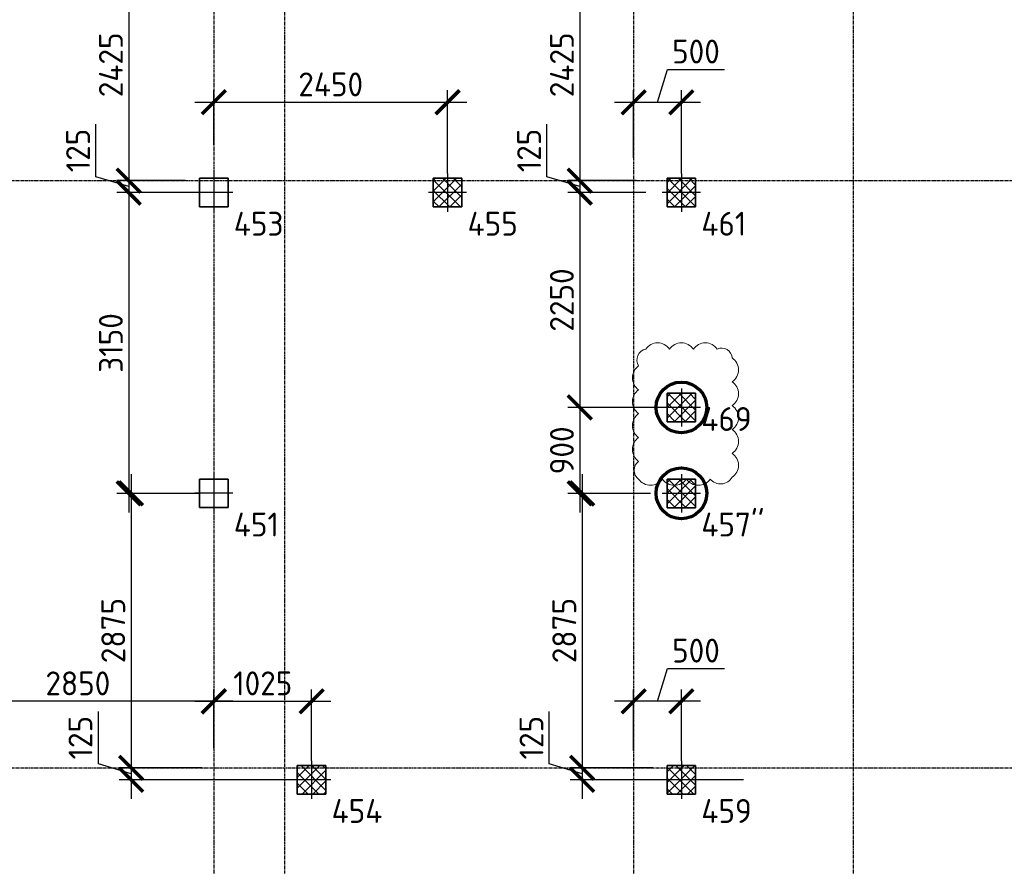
# Model space of a CAD drawing. Header units: millimetres. Extents: x -93479 to 1057970, y -66333 to 172656.
# Tile 273 of 473: x 346789 to 357109, y 91147 to 100014. Entities that reach past the tile are written whole.
import ezdxf

# ---------------------------------------------------------------- set-up
doc = ezdxf.new("R2010")
doc.units = ezdxf.units.MM
for name, pattern in [('______5', [1100, 800, -100, 100, -100]), ('DASHDOT', [25.4, 12.7, -6.35, 0, -6.35]), ('осевая', [50.8, 31.75, -6.35, 6.35, -6.35])]:
    doc.linetypes.add(name, pattern=pattern)
doc.layers.add('SVAI', color=7, linetype='Continuous')
for name, color, linetype, lineweight in [('КО_оси', 1, 'DASHDOT', 25), ('КО_осн_тон', 183, 'Continuous', 25), ('КО_фундаменты', 2, 'Continuous', 50), ('Оси', 40, '______5', 18), ('РАЗМЕРЫ', 7, 'Continuous', 9)]:
    doc.layers.add(name, color=color, linetype=linetype, lineweight=lineweight)
doc.styles.add('GOST-2.304_Type-B', font='GOST_Common.ttf')
doc.styles.add('ГОСТ', font='GOST_Common.ttf')
doc.dimstyles.new('СПДС', dxfattribs={"dimscale": 100, "dimtxt": 2.5, "dimasz": 2.5, "dimexe": 1.25, "dimexo": 0, "dimtad": 1, "dimdec": 0, "dimtxsty": 'GOST-2.304_Type-B', "dimblk": 'ARCHTICK', "dimcen": 2.5, "dimdle": 2, "dimadec": 0, "dimazin": 2, "dimtfac": 0.75, "dimtdec": 0, "dimtmove": 1, "dimatfit": 3, "dimfxl": 1, "dimtolj": 1, "dimarcsym": 1})

# ---------------------------------------------------------------- blocks, each defined once
blk = doc.blocks.new('оси')
at = {"layer": 'Оси', "color": 7, "linetype": 'осевая', "lineweight": 25, "transparency": 33554687}
for p, q in [((31813.5, 151.4), (31813.5, -36280.2)), ((36213.5, 151.4), (36213.5, -36280.2)), ((38513.5, 151.4), (38513.5, -36280.2)), ((-11815.1, -26006.9), (53620.6, -26006.9)), ((-11815.1, -32156.9), (53620.6, -32156.9))]:
    blk.add_line(p, q, dxfattribs=at)
blk = doc.blocks.new('Свайка')
at = {"layer": 'КО_оси', "color": 7, "ltscale": 100}
for p, q in [((0, 200), (0, -200)), ((200, 0), (-200, 0))]:
    blk.add_line(p, q, dxfattribs=at)
at = {"layer": 'КО_фундаменты', "color": 7, "lineweight": 35, "ltscale": 100}
for p, q in [((150, 150), (-150, 150)), ((-150, 150), (-150, -150)), ((150, -150), (150, 150)), ((-150, -150), (150, -150))]:
    blk.add_line(p, q, dxfattribs=at)
blk = doc.blocks.new('_ArchTick')
at = {"color": 0, "linetype": 'ByBlock', "const_width": 0.15}
blk.add_lwpolyline([(-0.5, -0.5), (0.5, 0.5)], dxfattribs=at)
blk = doc.blocks.new('*D2110')
at = {"layer": 'DEFPOINTS', "color": 0, "transparency": 16777216}
for p in [(345974, 92875), (348824, 92384), (345974, 92253, -3460)]:
    blk.add_point(p, dxfattribs=at)
at = {"layer": 'РАЗМЕРЫ', "color": 0, "lineweight": -2, "transparency": 16777216}
for p, q in [((345974, 92253), (345974, 93000)), ((348824, 92384), (348824, 93000)), ((349024, 92875), (345774, 92875))]:
    blk.add_line(p, q, dxfattribs=at)
at = {"layer": 'РАЗМЕРЫ', "color": 0, "lineweight": -2, "transparency": 16777216, "xscale": 250, "yscale": 250, "zscale": 250, "rotation": 180}
blk.add_blockref('_ArchTick', (345974, 92875), dxfattribs=at)
at = {"layer": 'РАЗМЕРЫ', "color": 0, "lineweight": -2, "transparency": 16777216, "xscale": 250, "yscale": 250, "zscale": 250}
blk.add_blockref('_ArchTick', (348824, 92875), dxfattribs=at)
at = {"layer": 'РАЗМЕРЫ', "color": 0, "transparency": 16777216, "insert": (347399, 93063), "char_height": 250, "attachment_point": 5, "style": 'GOST-2.304_Type-B'}
blk.add_mtext('\\A1;2850', dxfattribs=at)
blk = doc.blocks.new('*D2111')
at = {"layer": 'DEFPOINTS', "color": 0, "transparency": 16777216}
for p in [(349849, 92875), (348824, 92384), (349849, 92253, -6560)]:
    blk.add_point(p, dxfattribs=at)
at = {"layer": 'РАЗМЕРЫ', "color": 0, "lineweight": -2, "transparency": 16777216}
for p, q in [((348824, 92384), (348824, 93000)), ((349849, 92253), (349849, 93000)), ((348624, 92875), (350049, 92875))]:
    blk.add_line(p, q, dxfattribs=at)
at = {"layer": 'РАЗМЕРЫ', "color": 0, "lineweight": -2, "transparency": 16777216, "xscale": 250, "yscale": 250, "zscale": 250, "rotation": 180}
blk.add_blockref('_ArchTick', (348824, 92875), dxfattribs=at)
at = {"layer": 'РАЗМЕРЫ', "color": 0, "lineweight": -2, "transparency": 16777216, "xscale": 250, "yscale": 250, "zscale": 250}
blk.add_blockref('_ArchTick', (349849, 92875), dxfattribs=at)
at = {"layer": 'РАЗМЕРЫ', "color": 0, "transparency": 16777216, "insert": (349337, 93063), "char_height": 250, "attachment_point": 5, "style": 'GOST-2.304_Type-B'}
blk.add_mtext('\\A1;1025', dxfattribs=at)
blk = doc.blocks.new('*D2153')
at = {"layer": 'DEFPOINTS', "color": 0, "transparency": 16777216}
for p in [(348824, 100753, -360), (347932, 98328), (348524, 98328)]:
    blk.add_point(p, dxfattribs=at)
at = {"layer": 'РАЗМЕРЫ', "color": 0, "lineweight": -2, "transparency": 16777216}
for p, q in [((347932, 100953), (347932, 98128)), ((348824, 100753), (347807, 100753)), ((348524, 98328), (347807, 98328))]:
    blk.add_line(p, q, dxfattribs=at)
at = {"layer": 'РАЗМЕРЫ', "color": 0, "lineweight": -2, "transparency": 16777216, "xscale": 250, "yscale": 250, "zscale": 250}
for p, rotation in [((347932, 100753), 90), ((347932, 98328), 270)]:
    blk.add_blockref('_ArchTick', p, dxfattribs=dict(at, rotation=rotation))
at = {"layer": 'РАЗМЕРЫ', "color": 0, "transparency": 16777216, "insert": (347745, 99541), "char_height": 250, "attachment_point": 5, "rotation": 90, "style": 'GOST-2.304_Type-B'}
blk.add_mtext('\\A1;2425', dxfattribs=at)
blk = doc.blocks.new('*D2154')
at = {"layer": 'DEFPOINTS', "color": 0, "transparency": 16777216}
for p in [(348524, 98328), (347932, 98203), (348624, 98203, -360)]:
    blk.add_point(p, dxfattribs=at)
at = {"layer": 'РАЗМЕРЫ', "color": 0, "lineweight": -2, "transparency": 16777216}
for p, q in [((347589, 98369), (347589, 98919)), ((347932, 98528), (347932, 98003)), ((347932, 98266), (347589, 98369)), ((348524, 98328), (347807, 98328)), ((348624, 98203), (347807, 98203))]:
    blk.add_line(p, q, dxfattribs=at)
at = {"layer": 'РАЗМЕРЫ', "color": 0, "lineweight": -2, "transparency": 16777216, "xscale": 250, "yscale": 250, "zscale": 250}
for p, rotation in [((347932, 98328), 90), ((347932, 98203), 270)]:
    blk.add_blockref('_ArchTick', p, dxfattribs=dict(at, rotation=rotation))
at = {"layer": 'РАЗМЕРЫ', "color": 0, "transparency": 16777216, "insert": (347401, 98644), "char_height": 250, "attachment_point": 5, "rotation": 90, "style": 'GOST-2.304_Type-B'}
blk.add_mtext('\\A1;125', dxfattribs=at)
blk = doc.blocks.new('*D2155')
at = {"layer": 'DEFPOINTS', "color": 0, "transparency": 16777216}
for p in [(348624, 98203), (347932, 95053), (348674, 95053, -3100)]:
    blk.add_point(p, dxfattribs=at)
at = {"layer": 'РАЗМЕРЫ', "color": 0, "lineweight": -2, "transparency": 16777216}
for p, q in [((347932, 98403), (347932, 94853)), ((348624, 98203), (347807, 98203)), ((348674, 95053), (347807, 95053))]:
    blk.add_line(p, q, dxfattribs=at)
at = {"layer": 'РАЗМЕРЫ', "color": 0, "lineweight": -2, "transparency": 16777216, "xscale": 250, "yscale": 250, "zscale": 250}
for p, rotation in [((347932, 98203), 90), ((347932, 95053), 270)]:
    blk.add_blockref('_ArchTick', p, dxfattribs=dict(at, rotation=rotation))
at = {"layer": 'РАЗМЕРЫ', "color": 0, "transparency": 16777216, "insert": (347745, 96628), "char_height": 250, "attachment_point": 5, "rotation": 90, "style": 'GOST-2.304_Type-B'}
blk.add_mtext('\\A1;3150', dxfattribs=at)
blk = doc.blocks.new('*D2156')
at = {"layer": 'DEFPOINTS', "color": 0, "transparency": 16777216}
for p in [(348674, 95053, -3460), (347957, 92178), (348699, 92178)]:
    blk.add_point(p, dxfattribs=at)
at = {"layer": 'РАЗМЕРЫ', "color": 0, "lineweight": -2, "transparency": 16777216}
for p, q in [((347957, 95253), (347957, 91978)), ((348674, 95053), (347832, 95053)), ((348699, 92178), (347832, 92178))]:
    blk.add_line(p, q, dxfattribs=at)
at = {"layer": 'РАЗМЕРЫ', "color": 0, "lineweight": -2, "transparency": 16777216, "xscale": 250, "yscale": 250, "zscale": 250}
for p, rotation in [((347957, 95053), 90), ((347957, 92178), 270)]:
    blk.add_blockref('_ArchTick', p, dxfattribs=dict(at, rotation=rotation))
at = {"layer": 'РАЗМЕРЫ', "color": 0, "transparency": 16777216, "insert": (347770, 93616), "char_height": 250, "attachment_point": 5, "rotation": 90, "style": 'GOST-2.304_Type-B'}
blk.add_mtext('\\A1;2875', dxfattribs=at)
blk = doc.blocks.new('*D2158')
at = {"layer": 'DEFPOINTS', "color": 0, "transparency": 16777216}
for p in [(348699, 92178, 360), (347957, 92053), (349649, 92053, -6560)]:
    blk.add_point(p, dxfattribs=at)
at = {"layer": 'РАЗМЕРЫ', "color": 0, "lineweight": -2, "transparency": 16777216}
for p, q in [((347614, 92219), (347614, 92769)), ((347957, 92378), (347957, 91853)), ((347957, 92116), (347614, 92219)), ((348699, 92178), (347832, 92178)), ((349649, 92053), (347832, 92053))]:
    blk.add_line(p, q, dxfattribs=at)
at = {"layer": 'РАЗМЕРЫ', "color": 0, "lineweight": -2, "transparency": 16777216, "xscale": 250, "yscale": 250, "zscale": 250}
for p, rotation in [((347957, 92178), 90), ((347957, 92053), 270)]:
    blk.add_blockref('_ArchTick', p, dxfattribs=dict(at, rotation=rotation))
at = {"layer": 'РАЗМЕРЫ', "color": 0, "transparency": 16777216, "insert": (347426, 92494), "char_height": 250, "attachment_point": 5, "rotation": 90, "style": 'GOST-2.304_Type-B'}
blk.add_mtext('\\A1;125', dxfattribs=at)
blk = doc.blocks.new('*D2164')
at = {"layer": 'DEFPOINTS', "color": 0, "transparency": 16777216}
for p in [(351274, 99149), (348824, 98701), (351274, 98403, -6560)]:
    blk.add_point(p, dxfattribs=at)
at = {"layer": 'РАЗМЕРЫ', "color": 0, "lineweight": -2, "transparency": 16777216}
for p, q in [((348824, 98701), (348824, 99274)), ((351274, 98403), (351274, 99274)), ((348624, 99149), (351474, 99149))]:
    blk.add_line(p, q, dxfattribs=at)
at = {"layer": 'РАЗМЕРЫ', "color": 0, "lineweight": -2, "transparency": 16777216, "xscale": 250, "yscale": 250, "zscale": 250, "rotation": 180}
blk.add_blockref('_ArchTick', (348824, 99149), dxfattribs=at)
at = {"layer": 'РАЗМЕРЫ', "color": 0, "lineweight": -2, "transparency": 16777216, "xscale": 250, "yscale": 250, "zscale": 250}
blk.add_blockref('_ArchTick', (351274, 99149), dxfattribs=at)
at = {"layer": 'РАЗМЕРЫ', "color": 0, "transparency": 16777216, "insert": (350049, 99336), "char_height": 250, "attachment_point": 5, "style": 'GOST-2.304_Type-B'}
blk.add_mtext('\\A1;2450', dxfattribs=at)
blk = doc.blocks.new('*D2370')
at = {"layer": 'DEFPOINTS', "color": 0, "transparency": 16777216}
for p in [(353224, 92875), (353224, 92361), (353724, 92253, -6560)]:
    blk.add_point(p, dxfattribs=at)
at = {"layer": 'РАЗМЕРЫ', "color": 0, "lineweight": -2, "transparency": 16777216}
for p, q in [((353474, 92875), (353577, 93219)), ((353577, 93219), (354177, 93219)), ((353224, 92361), (353224, 93000)), ((353724, 92253), (353724, 93000)), ((353924, 92875), (353024, 92875))]:
    blk.add_line(p, q, dxfattribs=at)
at = {"layer": 'РАЗМЕРЫ', "color": 0, "lineweight": -2, "transparency": 16777216, "xscale": 250, "yscale": 250, "zscale": 250, "rotation": 180}
blk.add_blockref('_ArchTick', (353224, 92875), dxfattribs=at)
at = {"layer": 'РАЗМЕРЫ', "color": 0, "lineweight": -2, "transparency": 16777216, "xscale": 250, "yscale": 250, "zscale": 250}
blk.add_blockref('_ArchTick', (353724, 92875), dxfattribs=at)
at = {"layer": 'РАЗМЕРЫ', "color": 0, "transparency": 16777216, "insert": (353877, 93406), "char_height": 250, "attachment_point": 5, "style": 'GOST-2.304_Type-B'}
blk.add_mtext('\\A1;500', dxfattribs=at)
blk = doc.blocks.new('*D2445')
at = {"layer": 'DEFPOINTS', "color": 0, "transparency": 16777216}
for p in [(353724, 99149), (353224, 98566), (353724, 98403, -6560)]:
    blk.add_point(p, dxfattribs=at)
at = {"layer": 'РАЗМЕРЫ', "color": 0, "lineweight": -2, "transparency": 16777216}
for p, q in [((353474, 99149), (353577, 99492)), ((353577, 99492), (354177, 99492)), ((353224, 98566), (353224, 99274)), ((353724, 98403), (353724, 99274)), ((353024, 99149), (353924, 99149))]:
    blk.add_line(p, q, dxfattribs=at)
at = {"layer": 'РАЗМЕРЫ', "color": 0, "lineweight": -2, "transparency": 16777216, "xscale": 250, "yscale": 250, "zscale": 250, "rotation": 180}
blk.add_blockref('_ArchTick', (353224, 99149), dxfattribs=at)
at = {"layer": 'РАЗМЕРЫ', "color": 0, "lineweight": -2, "transparency": 16777216, "xscale": 250, "yscale": 250, "zscale": 250}
blk.add_blockref('_ArchTick', (353724, 99149), dxfattribs=at)
at = {"layer": 'РАЗМЕРЫ', "color": 0, "transparency": 16777216, "insert": (353877, 99680), "char_height": 250, "attachment_point": 5, "style": 'GOST-2.304_Type-B'}
blk.add_mtext('\\A1;500', dxfattribs=at)
blk = doc.blocks.new('*D2446')
at = {"layer": 'DEFPOINTS', "color": 0, "transparency": 16777216}
for p in [(353551, 100753, -360), (352659, 98328), (353251, 98328)]:
    blk.add_point(p, dxfattribs=at)
at = {"layer": 'РАЗМЕРЫ', "color": 0, "lineweight": -2, "transparency": 16777216}
for p, q in [((352659, 100953), (352659, 98128)), ((353551, 100753), (352534, 100753)), ((353251, 98328), (352534, 98328))]:
    blk.add_line(p, q, dxfattribs=at)
at = {"layer": 'РАЗМЕРЫ', "color": 0, "lineweight": -2, "transparency": 16777216, "xscale": 250, "yscale": 250, "zscale": 250}
for p, rotation in [((352659, 100753), 90), ((352659, 98328), 270)]:
    blk.add_blockref('_ArchTick', p, dxfattribs=dict(at, rotation=rotation))
at = {"layer": 'РАЗМЕРЫ', "color": 0, "transparency": 16777216, "insert": (352472, 99541), "char_height": 250, "attachment_point": 5, "rotation": 90, "style": 'GOST-2.304_Type-B'}
blk.add_mtext('\\A1;2425', dxfattribs=at)
blk = doc.blocks.new('*D2447')
at = {"layer": 'DEFPOINTS', "color": 0, "transparency": 16777216}
for p in [(353251, 98328), (352659, 98203), (353351, 98203, -360)]:
    blk.add_point(p, dxfattribs=at)
at = {"layer": 'РАЗМЕРЫ', "color": 0, "lineweight": -2, "transparency": 16777216}
for p, q in [((352315, 98369), (352315, 98919)), ((352659, 98528), (352659, 98003)), ((352659, 98266), (352315, 98369)), ((353251, 98328), (352534, 98328)), ((353351, 98203), (352534, 98203))]:
    blk.add_line(p, q, dxfattribs=at)
at = {"layer": 'РАЗМЕРЫ', "color": 0, "lineweight": -2, "transparency": 16777216, "xscale": 250, "yscale": 250, "zscale": 250}
for p, rotation in [((352659, 98328), 90), ((352659, 98203), 270)]:
    blk.add_blockref('_ArchTick', p, dxfattribs=dict(at, rotation=rotation))
at = {"layer": 'РАЗМЕРЫ', "color": 0, "transparency": 16777216, "insert": (352128, 98644), "char_height": 250, "attachment_point": 5, "rotation": 90, "style": 'GOST-2.304_Type-B'}
blk.add_mtext('\\A1;125', dxfattribs=at)
blk = doc.blocks.new('*D2448')
at = {"layer": 'DEFPOINTS', "color": 0, "transparency": 16777216}
for p in [(353351, 98203), (352659, 95953), (353524, 95953, -6560)]:
    blk.add_point(p, dxfattribs=at)
at = {"layer": 'РАЗМЕРЫ', "color": 0, "lineweight": -2, "transparency": 16777216}
for p, q in [((352659, 98403), (352659, 95753)), ((353351, 98203), (352534, 98203)), ((353524, 95953), (352534, 95953))]:
    blk.add_line(p, q, dxfattribs=at)
at = {"layer": 'РАЗМЕРЫ', "color": 0, "lineweight": -2, "transparency": 16777216, "xscale": 250, "yscale": 250, "zscale": 250}
for p, rotation in [((352659, 98203), 90), ((352659, 95953), 270)]:
    blk.add_blockref('_ArchTick', p, dxfattribs=dict(at, rotation=rotation))
at = {"layer": 'РАЗМЕРЫ', "color": 0, "transparency": 16777216, "insert": (352472, 97078), "char_height": 250, "attachment_point": 5, "rotation": 90, "style": 'GOST-2.304_Type-B'}
blk.add_mtext('\\A1;2250', dxfattribs=at)
blk = doc.blocks.new('*D2449')
at = {"layer": 'DEFPOINTS', "color": 0, "transparency": 16777216}
for p in [(353401, 95053, -3460), (352684, 92178), (353426, 92178)]:
    blk.add_point(p, dxfattribs=at)
at = {"layer": 'РАЗМЕРЫ', "color": 0, "lineweight": -2, "transparency": 16777216}
for p, q in [((352684, 95253), (352684, 91978)), ((353401, 95053), (352559, 95053)), ((353426, 92178), (352559, 92178))]:
    blk.add_line(p, q, dxfattribs=at)
at = {"layer": 'РАЗМЕРЫ', "color": 0, "lineweight": -2, "transparency": 16777216, "xscale": 250, "yscale": 250, "zscale": 250}
for p, rotation in [((352684, 95053), 90), ((352684, 92178), 270)]:
    blk.add_blockref('_ArchTick', p, dxfattribs=dict(at, rotation=rotation))
at = {"layer": 'РАЗМЕРЫ', "color": 0, "transparency": 16777216, "insert": (352497, 93616), "char_height": 250, "attachment_point": 5, "rotation": 90, "style": 'GOST-2.304_Type-B'}
blk.add_mtext('\\A1;2875', dxfattribs=at)
blk = doc.blocks.new('*D2451')
at = {"layer": 'DEFPOINTS', "color": 0, "transparency": 16777216}
for p in [(353426, 92178, 360), (352684, 92053), (354376, 92053, -6560)]:
    blk.add_point(p, dxfattribs=at)
at = {"layer": 'РАЗМЕРЫ', "color": 0, "lineweight": -2, "transparency": 16777216}
for p, q in [((352340, 92219), (352340, 92769)), ((352684, 92378), (352684, 91853)), ((352684, 92116), (352340, 92219)), ((353426, 92178), (352559, 92178)), ((354376, 92053), (352559, 92053))]:
    blk.add_line(p, q, dxfattribs=at)
at = {"layer": 'РАЗМЕРЫ', "color": 0, "lineweight": -2, "transparency": 16777216, "xscale": 250, "yscale": 250, "zscale": 250}
for p, rotation in [((352684, 92178), 90), ((352684, 92053), 270)]:
    blk.add_blockref('_ArchTick', p, dxfattribs=dict(at, rotation=rotation))
at = {"layer": 'РАЗМЕРЫ', "color": 0, "transparency": 16777216, "insert": (352153, 92494), "char_height": 250, "attachment_point": 5, "rotation": 90, "style": 'GOST-2.304_Type-B'}
blk.add_mtext('\\A1;125', dxfattribs=at)
blk = doc.blocks.new('тип1п')
at = {"transparency": 33554648}
h = blk.add_hatch(dxfattribs=at)
h.set_pattern_fill('ANSI37', scale=25)
h.paths.add_polyline_path([(-38235, 39375), (-38385, 39375), (-38385, 39225), (-38235, 39225)])
h.paths.add_polyline_path([(-38085, 39375), (-38235, 39375), (-38235, 39225), (-38085, 39225)])
h.paths.add_polyline_path([(-38085, 39225), (-38235, 39225), (-38235, 39075), (-38085, 39075)])
h.paths.add_polyline_path([(-38235, 39225), (-38385, 39225), (-38385, 39075), (-38235, 39075)])
at = {"layer": 'КО_оси', "color": 7}
blk.add_blockref('Свайка', (-38235, 39225, -3100), dxfattribs=at)
blk = doc.blocks.new('*D2389')
at = {"layer": 'DEFPOINTS', "color": 0, "transparency": 16777216}
for p in [(353524, 95953, -3460), (352659, 95053), (353098, 95053, 3460)]:
    blk.add_point(p, dxfattribs=at)
at = {"layer": 'РАЗМЕРЫ', "color": 0, "lineweight": -2, "transparency": 16777216}
for p, q in [((352659, 96153), (352659, 94853)), ((353524, 95953), (352534, 95953)), ((353098, 95053), (352534, 95053))]:
    blk.add_line(p, q, dxfattribs=at)
at = {"layer": 'РАЗМЕРЫ', "color": 0, "lineweight": -2, "transparency": 16777216, "xscale": 250, "yscale": 250, "zscale": 250}
for p, rotation in [((352659, 95953), 90), ((352659, 95053), 270)]:
    blk.add_blockref('_ArchTick', p, dxfattribs=dict(at, rotation=rotation))
at = {"layer": 'РАЗМЕРЫ', "color": 0, "transparency": 16777216, "insert": (352472, 95503), "char_height": 250, "attachment_point": 5, "rotation": 90, "style": 'GOST-2.304_Type-B'}
blk.add_mtext('\\A1;900', dxfattribs=at)

msp = doc.modelspace()

# ---------------------------------------------------------------- linework, layer by layer
at = {"layer": 'SVAI', "color": 6, "lineweight": 70, "ltscale": 100}
for centre in [(353724.1, 95953.2, -3460), (353724.1, 95053.2, -3460)]:
    msp.add_circle(centre, 265.4, dxfattribs=at)
at = {"layer": 'РАЗМЕРЫ', "color": 7, "linetype": 'осевая', "lineweight": 30}
msp.add_lwpolyline([(349569.7, 122253.7), (372398.8, 122253.7), (372398.8, 90409.9), (349569.7, 90409.9)], close=True, dxfattribs=at)
at = {"layer": 'РАЗМЕРЫ', "color": 240, "true_color": 0xed1f24, "elevation": -9300}
msp.add_lwpolyline([(353276.3, 95202.4, 0.5205671), (353526.3, 95202.4, 0.5205671), (353776.3, 95202.4, 0.5205671), (354026.3, 95202.4, 0.5205671), (354257.2, 95221.5, 0.5205671), (354257.2, 95471.5, 0.5205671), (354257.2, 95721.5, 0.5205671), (354257.2, 95971.5, 0.5205671), (354257.2, 96221.5, 0.5205671), (354257.2, 96471.5, 0.5205671), (354099.9, 96564.2, 0.5205671), (353849.9, 96564.2, 0.5205671), (353599.9, 96564.2, 0.5205671), (353349.9, 96564.2, 0.5205671), (353276.3, 96387.8, 0.5205671), (353276.3, 96137.8, 0.5205671), (353276.3, 95887.8, 0.5205671), (353276.3, 95637.8, 0.5205671), (353276.3, 95387.8, 0.5205671)], format="xyb", close=True, dxfattribs=at)

# ---------------------------------------------------------------- block references
msp.add_blockref('оси', (317010.4, 124335.1, 3100))
at = {"layer": 'КО_оси'}
for p in [(348824.1, 98203.2, -360), (348824.1, 95053.2, -360)]:
    msp.add_blockref('Свайка', p, dxfattribs=at)
at = {"layer": 'РАЗМЕРЫ'}
for p in [(389508.8, 58977.8, -360), (391958.8, 58977.8, -360), (391958.8, 56727.8, -360), (391958.8, 55827.8, -360), (388083.8, 52827.8, -360), (391958.8, 52827.8, -360)]:
    msp.add_blockref('тип1п', p, dxfattribs=at)

# ---------------------------------------------------------------- texts
at = {"layer": 'КО_осн_тон', "style": 'ГОСТ'}
for s, p in [('453', (349033.3, 97751.6)), ('455', (351483.3, 97751.6, -3100)), ('461', (353933.3, 97751.6, -3100)), ('469', (353933.3, 95706.6, -3100)), ('451', (349033.3, 94601.6)), ("457''", (353933.3, 94601.6, -3100)), ('454', (350058.3, 91601.6, -3100)), ('459', (353933.3, 91601.6, -3100))]:
    msp.add_text(s, height=250, dxfattribs=at).set_placement(p)

# ---------------------------------------------------------------- dimensions: what is measured, and where the dimension line sits
at = {"layer": 'РАЗМЕРЫ'}
for base, p1, p2, picture, middle in [((347932.5, 98328.2, 3460), (348824, 100753.2, 3100), (348524.1, 98328.2, 3460), '*D2153', (347745, 99540.7, 3460)), ((352659.2, 98328.2, 3460), (353550.6, 100753.2, 3100), (353250.7, 98328.2, 3460), '*D2446', (352471.7, 99540.7, 3460)), ((347932.5, 98203.2, 3460), (348524.1, 98328.2, 3460), (348624, 98203.2, 3100), '*D2154', (347401.2, 98431.3, 3460)), ((352659.2, 98203.2, 3460), (353250.7, 98328.2, 3460), (353350.6, 98203.2, 3100), '*D2447', (352127.9, 98431.3, 3460)), ((347932.5, 95053.2, 3100), (348624, 98203.2, 3100), (348674, 95053.2), '*D2155', (347745, 96628.2, 3100)), ((352659.2, 95953.2, 3100), (353350.6, 98203.2, 3100), (353524.1, 95953.2, -3460), '*D2448', (352471.7, 97078.2, 3100)), ((347957.5, 92178.2, 3460), (348674, 95053.2), (348699, 92178.2, 3460), '*D2156', (347770, 93615.7, 3460)), ((352684.2, 92178.2, 3460), (353400.6, 95053.2), (353425.6, 92178.2, 3460), '*D2449', (352496.7, 93615.7, 3460)), ((347957.5, 92053.2, 3100), (348699, 92178.2, 3460), (349649.1, 92053.2, -3460), '*D2158', (347426.2, 92281.3, 3100)), ((352684.2, 92053.2, 3100), (353425.6, 92178.2, 3460), (354375.8, 92053.2, -3460), '*D2451', (352152.9, 92281.3, 3100))]:
    dim = msp.add_linear_dim(base=base, p1=p1, p2=p2, angle=90, dimstyle='СПДС', dxfattribs=at)
    dim.commit()
    dim.dimension.update_dxf_attribs({"geometry": picture, "text_midpoint": middle})
for base, p1, p2, picture, middle in [((353724.1, 99148.7, 3100), (353224, 98565.9, 3100), (353724.1, 98403.2, -3460), '*D2445', (353639.7, 99679.9, 3100)), ((351274.1, 99148.7, 3100), (348824, 98700.7, 3100), (351274.1, 98403.2, -3460), '*D2164', (350049, 99336.2, 3100)), ((353224, 92875, 3100), (353724.1, 92253.2, -3460), (353224, 92361.5, 3100), '*D2370', (353639.7, 93406.2, 3100)), ((345974.1, 92875.4, 3100), (348824, 92384.2, 3100), (345974.1, 92253.2, -360), '*D2110', (347399, 93062.9, 3100)), ((349849.1, 92875.4, 3100), (348824, 92384.2, 3100), (349849.1, 92253.2, -3460), '*D2111', (349336.5, 93062.9, 3100))]:
    dim = msp.add_linear_dim(base=base, p1=p1, p2=p2, dimstyle='СПДС', dxfattribs=at)
    dim.commit()
    dim.dimension.update_dxf_attribs({"geometry": picture, "text_midpoint": middle})
at = {"layer": 'РАЗМЕРЫ', "color": 7}
dim = msp.add_linear_dim(base=(352659.2, 95053.2), p1=(353524.1, 95953.2, -3460), p2=(353098.4, 95053.2, 3460), angle=90, dimstyle='СПДС', dxfattribs=at)
dim.commit()
dim.dimension.update_dxf_attribs({"geometry": '*D2389', "text_midpoint": (352471.7, 95503.2)})

doc.saveas('drawing.dxf')
